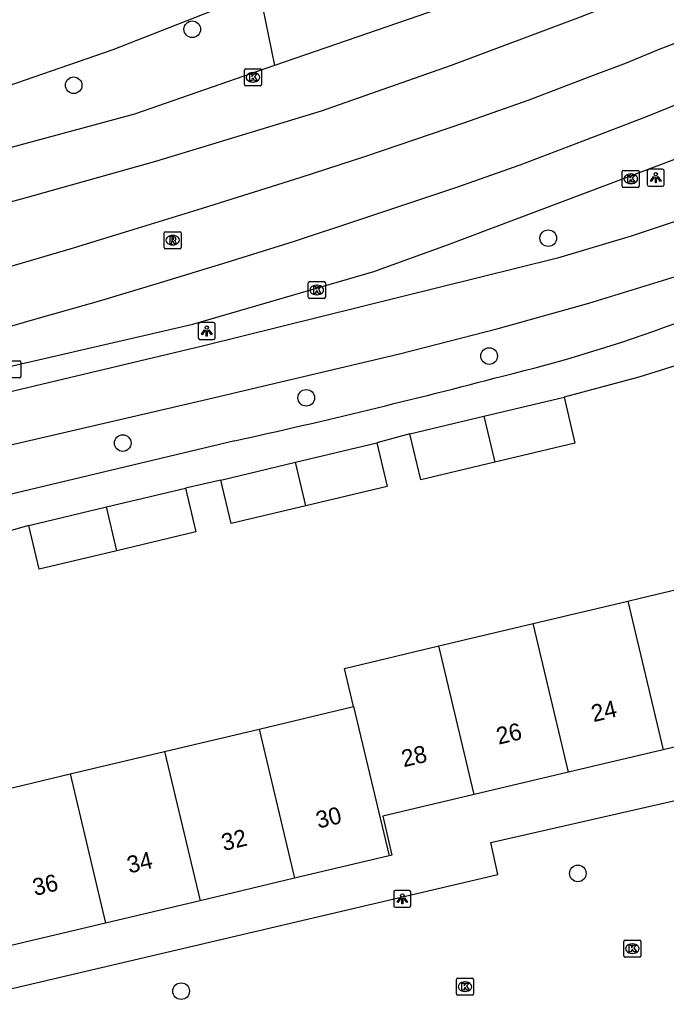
# Model space of a CAD drawing. Extents: x 158038 to 159242, y 380133 to 381214.
# Drawn here: x 158943.5 to 158981.5, y 381038 to 381095.8 of the extents above; entities that cross this region are included whole.
import ezdxf

# ---------------------------------------------------------------- set-up
doc = ezdxf.new("R2010")
doc.units = 0
for name, color, linetype in [('IMGEO_Berm_groen', 7, 'Continuous'), ('IMGEO_Boom', 7, 'Continuous'), ('IMGEO_Fietspad_gesloten', 7, 'Continuous'), ('IMGEO_Kolk', 7, 'Continuous'), ('IMGEO_Lichtpunt', 7, 'Continuous'), ('IMGEO_Pand', 7, 'Continuous'), ('IMGEO_Pand_nummerreeks', 7, 'Continuous'), ('IMGEO_Rijbaan_lokaal_open', 7, 'Continuous'), ('IMGEO_Rijbaan_regionaal_gesloten', 7, 'Continuous'), ('IMGEO_Rioolput', 7, 'Continuous'), ('IMGEO_Voetpad_open', 7, 'Continuous')]:
    doc.layers.add(name, color=color, linetype=linetype)

msp = doc.modelspace()

# ---------------------------------------------------------------- linework, layer by layer
at = {"layer": 'IMGEO_Berm_groen'}
for points in [[(158793.71, 381058.987), (158795.059, 381053.379), (158893.082, 381076.593), (158909.474, 381080.594), (158927.846, 381086.768), (158948.986, 381094.091), (158957.594, 381097.477)], [(158957.594, 381097.477), (158958.481, 381093.141)]]:
    msp.add_lwpolyline(points, dxfattribs=at)
at = {"layer": 'IMGEO_Boom'}
for centre in [(158953.647, 381095.278), (158946.671, 381091.986), (158974.585, 381082.985), (158971.105, 381076.046), (158960.348, 381073.589), (158949.553, 381070.929), (158976.322, 381045.601), (158952.99, 381038.672)]:
    msp.add_circle(centre, 0.489, dxfattribs=at)
at = {"layer": 'IMGEO_Fietspad_gesloten'}
for points in [[(159007.266, 381091.866), (159000, 381089.596), (158983.392, 381084.412), (158979.453, 381083.102), (158975.128, 381081.803), (158954.246, 381076.628), (158927.391, 381070.229), (158896.818, 381063.345), (158873.981, 381057.734), (158865.9, 381055.515), (158859.159, 381053.046), (158849.406, 381049.663), (158840.979, 381047.022), (158822.77, 381042.717), (158810.17, 381039.755), (158796.289, 381036.401)], [(158858.485, 381049.481), (158868.008, 381052.855), (158882.132, 381056.487), (158895.522, 381059.535), (158916.485, 381064.59), (158932.811, 381068.477), (158954.215, 381073.432), (158965.831, 381076.171), (158971.63, 381077.664), (158976.971, 381079.163), (158984.87, 381081.584), (158995.415, 381084.952), (158998.468, 381085.906)]]:
    msp.add_lwpolyline(points, dxfattribs=at)
at = {"layer": 'IMGEO_Kolk'}
for p, q in [((158956.712, 381092.027), (158956.712, 381092.879)), ((158956.787, 381092.953), (158957.639, 381092.953)), ((158957.713, 381092.879), (158957.713, 381092.027)), ((158957.2, 381092.733), (158957.225, 381092.733)), ((158957.639, 381091.953), (158956.787, 381091.953)), ((158957.223, 381092.173), (158957.198, 381092.173)), ((158978.934, 381086.049), (158978.934, 381086.901)), ((158979.009, 381086.975), (158979.861, 381086.975)), ((158979.422, 381086.755), (158979.447, 381086.755)), ((158979.935, 381086.901), (158979.935, 381086.049)), ((158979.861, 381085.975), (158979.009, 381085.975)), ((158979.445, 381086.195), (158979.42, 381086.195)), ((158960.471, 381079.508), (158960.471, 381080.36)), ((158960.546, 381080.434), (158961.398, 381080.434)), ((158960.959, 381080.214), (158960.984, 381080.214)), ((158961.472, 381080.36), (158961.472, 381079.508)), ((158960.982, 381079.654), (158960.957, 381079.654)), ((158961.398, 381079.434), (158960.546, 381079.434)), ((158942.642, 381075.763), (158943.494, 381075.763)), ((158943.568, 381075.689), (158943.568, 381074.837)), ((158943.494, 381074.763), (158942.642, 381074.763)), ((158979.025, 381040.75), (158979.025, 381041.602)), ((158979.1, 381041.676), (158979.952, 381041.676)), ((158979.513, 381041.456), (158979.538, 381041.456)), ((158980.026, 381041.602), (158980.026, 381040.75)), ((158979.536, 381040.896), (158979.511, 381040.896)), ((158979.952, 381040.676), (158979.1, 381040.676)), ((158969.183, 381038.507), (158969.183, 381039.359)), ((158969.258, 381039.433), (158970.11, 381039.433)), ((158969.671, 381039.213), (158969.696, 381039.213)), ((158970.184, 381039.359), (158970.184, 381038.507)), ((158969.694, 381038.653), (158969.669, 381038.653)), ((158970.11, 381038.433), (158969.258, 381038.433))]:
    msp.add_line(p, q, dxfattribs=at)
for points in [[(158956.712, 381092.027), (158956.712, 381092.879)], [(158956.787, 381092.953), (158957.639, 381092.953)], [(158957.713, 381092.879), (158957.713, 381092.027)], [(158957.033, 381092.653), (158957.156, 381092.653), (158957.156, 381092.502), (158957.286, 381092.653), (158957.45, 381092.653), (158957.304, 381092.502), (158957.457, 381092.253), (158957.305, 381092.253), (158957.22, 381092.417), (158957.156, 381092.35), (158957.156, 381092.253), (158957.033, 381092.253), (158957.033, 381092.653)], [(158957.639, 381091.953), (158956.787, 381091.953)], [(158978.934, 381086.049), (158978.934, 381086.901)], [(158979.009, 381086.975), (158979.861, 381086.975)], [(158979.255, 381086.675), (158979.378, 381086.675), (158979.378, 381086.524), (158979.508, 381086.675), (158979.672, 381086.675), (158979.526, 381086.524), (158979.679, 381086.275), (158979.527, 381086.275), (158979.442, 381086.439), (158979.378, 381086.372), (158979.378, 381086.275), (158979.255, 381086.275), (158979.255, 381086.675)], [(158979.935, 381086.901), (158979.935, 381086.049)], [(158979.861, 381085.975), (158979.009, 381085.975)], [(158960.471, 381079.508), (158960.471, 381080.36)], [(158960.546, 381080.434), (158961.398, 381080.434)], [(158960.792, 381080.134), (158960.915, 381080.134), (158960.915, 381079.983), (158961.045, 381080.134), (158961.209, 381080.134), (158961.063, 381079.983), (158961.216, 381079.734), (158961.064, 381079.734), (158960.979, 381079.898), (158960.915, 381079.831), (158960.915, 381079.734), (158960.792, 381079.734), (158960.792, 381080.134)], [(158961.472, 381080.36), (158961.472, 381079.508)], [(158961.398, 381079.434), (158960.546, 381079.434)], [(158942.642, 381075.763), (158943.494, 381075.763)], [(158943.568, 381075.689), (158943.568, 381074.837)], [(158943.494, 381074.763), (158942.642, 381074.763)], [(158979.025, 381040.75), (158979.025, 381041.602)], [(158979.1, 381041.676), (158979.952, 381041.676)], [(158979.346, 381041.376), (158979.469, 381041.376), (158979.469, 381041.225), (158979.599, 381041.376), (158979.763, 381041.376), (158979.617, 381041.225), (158979.77, 381040.976), (158979.618, 381040.976), (158979.533, 381041.14), (158979.469, 381041.073), (158979.469, 381040.976), (158979.346, 381040.976), (158979.346, 381041.376)], [(158980.026, 381041.602), (158980.026, 381040.75)], [(158979.952, 381040.676), (158979.1, 381040.676)], [(158969.183, 381038.507), (158969.183, 381039.359)], [(158969.258, 381039.433), (158970.11, 381039.433)], [(158969.504, 381039.133), (158969.627, 381039.133), (158969.627, 381038.982), (158969.757, 381039.133), (158969.921, 381039.133), (158969.775, 381038.982), (158969.928, 381038.733), (158969.776, 381038.733), (158969.691, 381038.897), (158969.627, 381038.83), (158969.627, 381038.733), (158969.504, 381038.733), (158969.504, 381039.133)], [(158970.184, 381039.359), (158970.184, 381038.507)], [(158970.11, 381038.433), (158969.258, 381038.433)]]:
    msp.add_lwpolyline(points, dxfattribs=at)
for centre, start, end in [((158956.789, 381092.877), 91.55205, 178.44795), ((158956.789, 381092.877), 91.55205, 178.44795), ((158957.637, 381092.877), 1.55205, 88.44795), ((158957.637, 381092.877), 1.55205, 88.44795), ((158956.789, 381092.029), 181.55205, 268.44795), ((158956.789, 381092.029), 181.55205, 268.44795), ((158957.637, 381092.029), 271.55205, 358.44795), ((158957.637, 381092.029), 271.55205, 358.44795), ((158979.011, 381086.899), 91.55205, 178.44795), ((158979.011, 381086.899), 91.55205, 178.44795), ((158979.859, 381086.899), 1.55205, 88.44795), ((158979.859, 381086.899), 1.55205, 88.44795), ((158979.011, 381086.051), 181.55205, 268.44795), ((158979.011, 381086.051), 181.55205, 268.44795), ((158979.859, 381086.051), 271.55205, 358.44795), ((158979.859, 381086.051), 271.55205, 358.44795), ((158960.548, 381080.358), 91.55205, 178.44795), ((158960.548, 381080.358), 91.55205, 178.44795), ((158961.396, 381080.358), 1.55205, 88.44795), ((158961.396, 381080.358), 1.55205, 88.44795), ((158960.548, 381079.51), 181.55205, 268.44795), ((158960.548, 381079.51), 181.55205, 268.44795), ((158961.396, 381079.51), 271.55205, 358.44795), ((158961.396, 381079.51), 271.55205, 358.44795), ((158943.492, 381075.687), 1.55205, 88.44795), ((158943.492, 381075.687), 1.55205, 88.44795), ((158943.492, 381074.839), 271.55205, 358.44795), ((158943.492, 381074.839), 271.55205, 358.44795), ((158979.102, 381041.6), 91.55205, 178.44795), ((158979.102, 381041.6), 91.55205, 178.44795), ((158979.95, 381041.6), 1.55205, 88.44795), ((158979.95, 381041.6), 1.55205, 88.44795), ((158979.102, 381040.752), 181.55205, 268.44795), ((158979.102, 381040.752), 181.55205, 268.44795), ((158979.95, 381040.752), 271.55205, 358.44795), ((158979.95, 381040.752), 271.55205, 358.44795), ((158969.26, 381039.357), 91.55205, 178.44795), ((158969.26, 381039.357), 91.55205, 178.44795), ((158970.108, 381039.357), 1.55205, 88.44795), ((158970.108, 381039.357), 1.55205, 88.44795), ((158969.26, 381038.509), 181.55205, 268.44795), ((158969.26, 381038.509), 181.55205, 268.44795), ((158970.108, 381038.509), 271.55205, 358.44795), ((158970.108, 381038.509), 271.55205, 358.44795)]:
    msp.add_arc(centre, 0.0765, start, end, dxfattribs=at)
for centre, major_axis, ratio, start_param, end_param in [((158957.199, 381092.453), (-0.387, 0.002), 0.722429, 4.712389, 7.853982), ((158957.224, 381092.453), (-0.39, 0.002), 0.717154, 1.570796, 4.712389), ((158979.421, 381086.475), (-0.387, 0.002), 0.722429, 4.712389, 7.853982), ((158979.446, 381086.475), (-0.39, 0.002), 0.717154, 1.570796, 4.712389), ((158960.958, 381079.934), (-0.387, 0.002), 0.722429, 4.712389, 7.853982), ((158960.983, 381079.934), (-0.39, 0.002), 0.717154, 1.570796, 4.712389), ((158979.512, 381041.176), (-0.387, 0.002), 0.722429, 4.712389, 7.853982), ((158979.537, 381041.176), (-0.39, 0.002), 0.717154, 1.570796, 4.712389), ((158969.67, 381038.933), (-0.387, 0.002), 0.722429, 4.712389, 7.853982), ((158969.695, 381038.933), (-0.39, 0.002), 0.717154, 1.570796, 4.712389)]:
    msp.add_ellipse(centre, major_axis=major_axis, ratio=ratio, start_param=start_param, end_param=end_param, dxfattribs=at)
at = {"layer": 'IMGEO_Lichtpunt'}
for p, q in [((158980.404, 381086.945), (158980.404, 381086.138)), ((158980.404, 381086.945), (158980.404, 381086.138)), ((158981.306, 381087.04), (158980.498, 381087.04)), ((158981.306, 381087.04), (158980.498, 381087.04)), ((158981.4, 381086.138), (158981.4, 381086.945)), ((158981.4, 381086.138), (158981.4, 381086.945)), ((158980.498, 381086.044), (158981.306, 381086.044)), ((158980.498, 381086.044), (158981.306, 381086.044)), ((158953.995, 381077.926), (158953.995, 381077.119)), ((158953.995, 381077.926), (158953.995, 381077.119)), ((158954.897, 381078.021), (158954.089, 381078.021)), ((158954.897, 381078.021), (158954.089, 381078.021)), ((158954.991, 381077.119), (158954.991, 381077.926)), ((158954.991, 381077.119), (158954.991, 381077.926)), ((158954.089, 381077.025), (158954.897, 381077.025)), ((158954.089, 381077.025), (158954.897, 381077.025)), ((158965.501, 381044.508), (158965.501, 381043.701)), ((158965.501, 381044.508), (158965.501, 381043.701)), ((158966.403, 381044.603), (158965.595, 381044.603)), ((158966.403, 381044.603), (158965.595, 381044.603)), ((158966.497, 381043.701), (158966.497, 381044.508)), ((158966.497, 381043.701), (158966.497, 381044.508)), ((158965.595, 381043.607), (158966.403, 381043.607)), ((158965.595, 381043.607), (158966.403, 381043.607))]:
    msp.add_line(p, q, dxfattribs=at)
for points in [[(158980.778, 381086.609), (158980.817, 381086.581), (158980.629, 381086.319), (158980.591, 381086.346), (158980.778, 381086.609)], [(158980.88, 381086.561), (158980.927, 381086.561), (158980.927, 381086.239), (158980.88, 381086.239), (158980.88, 381086.561)], [(158980.99, 381086.581), (158981.028, 381086.608), (158981.215, 381086.346), (158981.176, 381086.318), (158980.99, 381086.581)], [(158954.369, 381077.59), (158954.408, 381077.562), (158954.22, 381077.3), (158954.182, 381077.327), (158954.369, 381077.59)], [(158954.471, 381077.542), (158954.518, 381077.542), (158954.518, 381077.22), (158954.471, 381077.22), (158954.471, 381077.542)], [(158954.581, 381077.562), (158954.619, 381077.589), (158954.806, 381077.327), (158954.767, 381077.299), (158954.581, 381077.562)], [(158965.875, 381044.172), (158965.914, 381044.144), (158965.726, 381043.882), (158965.688, 381043.909), (158965.875, 381044.172)], [(158965.977, 381044.124), (158966.024, 381044.124), (158966.024, 381043.802), (158965.977, 381043.802), (158965.977, 381044.124)], [(158966.087, 381044.144), (158966.125, 381044.171), (158966.312, 381043.909), (158966.273, 381043.881), (158966.087, 381044.144)]]:
    msp.add_lwpolyline(points, dxfattribs=at)
for centre in [(158980.903, 381086.743), (158954.494, 381077.724), (158966, 381044.306)]:
    msp.add_circle(centre, 0.0994, dxfattribs=at)
for centre, start, end in [((158980.498, 381086.945), 90, 180), ((158980.498, 381086.945), 90, 180), ((158981.306, 381086.945), 0, 90), ((158981.306, 381086.945), 0, 90), ((158980.498, 381086.138), 180, 270), ((158980.498, 381086.138), 180, 270), ((158981.306, 381086.138), 270, 0), ((158981.306, 381086.138), 270, 360), ((158954.089, 381077.926), 90, 180), ((158954.089, 381077.926), 90, 180), ((158954.897, 381077.926), 0, 90), ((158954.897, 381077.926), 0, 90), ((158954.089, 381077.119), 180, 270), ((158954.089, 381077.119), 180, 270), ((158954.897, 381077.119), 270, 0), ((158954.897, 381077.119), 270, 360), ((158965.595, 381044.508), 90, 180), ((158965.595, 381044.508), 90, 180), ((158966.403, 381044.508), 0, 90), ((158966.403, 381044.508), 0, 90), ((158965.595, 381043.701), 180, 270), ((158965.595, 381043.701), 180, 270), ((158966.403, 381043.701), 270, 0), ((158966.403, 381043.701), 270, 360)]:
    msp.add_arc(centre, 0.0946, start, end, dxfattribs=at)
at = {"layer": 'IMGEO_Pand'}
for points in [[(158970.8, 381072.517), (158975.508, 381073.636)], [(158975.508, 381073.636), (158976.154, 381070.92), (158971.446, 381069.801)], [(158966.439, 381071.48), (158970.8, 381072.517)], [(158970.8, 381072.517), (158971.446, 381069.801)], [(158971.446, 381069.801), (158967.084, 381068.764), (158966.439, 381071.48)], [(158959.709, 381069.796), (158964.506, 381070.936)], [(158964.506, 381070.936), (158965.116, 381068.369), (158960.319, 381067.229)], [(158955.323, 381068.753), (158959.709, 381069.796)], [(158960.319, 381067.229), (158959.709, 381069.796)], [(158960.319, 381067.229), (158955.933, 381066.186), (158955.323, 381068.753)], [(158948.596, 381067.165), (158953.238, 381068.268)], [(158953.238, 381068.268), (158953.85, 381065.696), (158949.208, 381064.593)], [(158944.026, 381066.078), (158948.596, 381067.165)], [(158949.208, 381064.593), (158948.596, 381067.165)], [(158949.208, 381064.593), (158944.637, 381063.506), (158944.026, 381066.078)], [(158979.258, 381061.626), (158980.066, 381061.818), (158984.93, 381062.974), (158987.008, 381054.231), (158981.337, 381052.883)], [(158973.704, 381060.306), (158979.258, 381061.626)], [(158979.258, 381061.626), (158981.337, 381052.883)], [(158968.148, 381058.985), (158973.704, 381060.306)], [(158975.782, 381051.562), (158973.704, 381060.306)], [(158963.127, 381055.418), (158962.593, 381057.665), (158968.148, 381058.985)], [(158970.226, 381050.242), (158968.148, 381058.985)], [(158957.573, 381054.097), (158963.127, 381055.418)], [(158963.127, 381055.418), (158965.216, 381046.632)], [(158952.017, 381052.776), (158957.573, 381054.097)], [(158957.573, 381054.097), (158959.662, 381045.312)], [(158946.462, 381051.456), (158952.017, 381052.776)], [(158952.017, 381052.776), (158954.106, 381043.991)], [(158981.337, 381052.883), (158975.782, 381051.562)], [(158940.907, 381050.135), (158946.462, 381051.456)], [(158946.462, 381051.456), (158948.551, 381042.671)], [(158975.782, 381051.562), (158970.226, 381050.242)], [(158970.226, 381050.242), (158964.847, 381048.963), (158965.391, 381046.674), (158965.216, 381046.632)], [(158965.216, 381046.632), (158959.662, 381045.312)], [(158959.662, 381045.312), (158954.106, 381043.991)], [(158954.106, 381043.991), (158948.551, 381042.671)], [(158948.551, 381042.671), (158942.996, 381041.35)]]:
    msp.add_lwpolyline(points, dxfattribs=at)
at = {"layer": 'IMGEO_Rijbaan_lokaal_open'}
msp.add_lwpolyline([(158910.394, 381029.848), (158921.442, 381032.413), (158921.141, 381033.685), (158971.617, 381045.527), (158971.2, 381047.419), (158988.76, 381051.424)], dxfattribs=at)
at = {"layer": 'IMGEO_Rijbaan_regionaal_gesloten'}
for points in [[(159002.023, 381110.619), (159000, 381109.65), (158978.517, 381100.246), (158975.406, 381098.992), (158958.481, 381093.141)], [(158871.029, 381067.292), (158910.591, 381076.749), (158916.722, 381078.286), (158922.416, 381079.713), (158928.276, 381081.23), (158936.133, 381083.265), (158943.823, 381085.358), (158951.497, 381087.513), (158961.251, 381090.486), (158968.89, 381093.174), (158976.478, 381096.002), (158980.294, 381097.519), (158983.981, 381098.984), (158989.608, 381101.396), (159003.067, 381106.884)], [(159004.875, 381100.419), (158993.255, 381095.513), (158989.549, 381093.94), (158985.843, 381092.367), (158980.395, 381090.142), (158976.607, 381088.694), (158972.919, 381087.284), (158969.195, 381085.972), (158963.415, 381084.051), (158959.638, 381082.797), (158955.675, 381081.547), (158951.944, 381080.408), (158948.118, 381079.267), (158944.357, 381078.204), (158940.429, 381077.064), (158936.573, 381076.061), (158932.793, 381075.077), (158928.842, 381074.091), (158924.904, 381073.052), (158921.175, 381072.145), (158906.482, 381068.308)], [(158906.482, 381068.308), (158921.234, 381071.122), (158926.063, 381071.976), (158934.996, 381073.601), (158953.674, 381077.922), (158964.333, 381081.027), (158968.655, 381082.588), (158987.432, 381089.666), (159000, 381095.079), (159001.003, 381095.54), (159001.984, 381095.994), (159005.62, 381097.753)], [(158982.828, 381094.758), (158981.042, 381094.066), (158979.167, 381093.288), (158977.218, 381092.55), (158975.387, 381091.856), (158973.435, 381091.117), (158971.592, 381090.466), (158969.658, 381089.783), (158967.695, 381089.106), (158963.837, 381087.799), (158960.033, 381086.557), (158954.231, 381084.731), (158950.406, 381083.547), (158946.447, 381082.346), (158940.672, 381080.654)], [(158958.481, 381093.141), (158950.24, 381090.292), (158925.131, 381083.501), (158902.037, 381077.905), (158886.311, 381074.117), (158871.029, 381067.292)]]:
    msp.add_lwpolyline(points, dxfattribs=at)
at = {"layer": 'IMGEO_Rioolput'}
for p, q in [((158951.992, 381082.441), (158951.992, 381083.293)), ((158952.067, 381083.367), (158952.919, 381083.367)), ((158952.48, 381083.147), (158952.505, 381083.147)), ((158952.993, 381083.293), (158952.993, 381082.441)), ((158952.503, 381082.587), (158952.478, 381082.587)), ((158952.919, 381082.367), (158952.067, 381082.367))]:
    msp.add_line(p, q, dxfattribs=at)
for points in [[(158951.992, 381082.441), (158951.992, 381083.293)], [(158952.067, 381083.367), (158952.919, 381083.367)], [(158952.581, 381083.065), (158952.329, 381083.067), (158952.329, 381082.667)], [(158952.993, 381083.293), (158952.993, 381082.441)], [(158952.329, 381082.667), (158952.453, 381082.667), (158952.453, 381082.829), (158952.464, 381082.829)], [(158952.507, 381082.986), (158952.453, 381082.986), (158952.453, 381082.905)], [(158952.453, 381082.905), (158952.505, 381082.905)], [(158952.511, 381082.8), (158952.582, 381082.667), (158952.722, 381082.667), (158952.657, 381082.793)], [(158952.919, 381082.367), (158952.067, 381082.367)]]:
    msp.add_lwpolyline(points, dxfattribs=at)
for centre, radius, start, end in [((158952.069, 381083.291), 0.0765, 91.55205, 178.44795), ((158952.069, 381083.291), 0.0765, 91.55205, 178.44795), ((158952.58, 381082.955), 0.109, 350.36119, 89.41601), ((158952.917, 381083.291), 0.0765, 1.55205, 88.44795), ((158952.917, 381083.291), 0.0765, 1.55205, 88.44795), ((158952.069, 381082.443), 0.0765, 181.55205, 268.44795), ((158952.069, 381082.443), 0.0765, 181.55205, 268.44795), ((158952.463, 381082.776), 0.0533, 26.02933, 88.69889), ((158952.489, 381083.094), 0.19, 274.7715, 282.96867), ((158952.513, 381082.89), 0.0964, 77.00612, 93.18647), ((158952.527, 381082.947), 0.0378, 276.66336, 79.67722), ((158952.578, 381082.955), 0.112, 277.58423, 350.98172), ((158952.562, 381082.74), 0.108, 29.51342, 73.79051), ((158952.917, 381082.443), 0.0765, 271.55205, 358.44795), ((158952.917, 381082.443), 0.0765, 271.55205, 358.44795)]:
    msp.add_arc(centre, radius, start, end, dxfattribs=at)
for centre, major_axis, ratio, start_param, end_param in [((158952.479, 381082.867), (-0.387, 0.002), 0.722429, 4.712389, 7.853982), ((158952.504, 381082.867), (-0.39, 0.002), 0.717154, 1.570796, 4.712389)]:
    msp.add_ellipse(centre, major_axis=major_axis, ratio=ratio, start_param=start_param, end_param=end_param, dxfattribs=at)
at = {"layer": 'IMGEO_Voetpad_open'}
for points in [[(158984.246, 381076.162), (158979.906, 381074.798), (158975.508, 381073.636)], [(158966.439, 381071.48), (158964.506, 381070.936)], [(158956.146, 381071.057), (158943.657, 381068.073), (158926.29, 381063.933), (158901.652, 381058.064), (158858.905, 381048.039), (158858.485, 381049.481)], [(158955.323, 381068.753), (158953.238, 381068.268)], [(158944.026, 381066.078), (158942.077, 381065.536)]]:
    msp.add_lwpolyline(points, dxfattribs=at)
for centre, radius, start, end in [((158950.659, 381162.75), 90.408, 283.57618, 290.31785), ((158866.031, 381477.518), 416.33, 282.50069, 284.72891)]:
    msp.add_arc(centre, radius, start, end, dxfattribs=at)

# ---------------------------------------------------------------- texts
at = {"layer": 'IMGEO_Pand_nummerreeks'}
for s, rotation, p in [('24', 13.3731, (158977.245, 381054.5)), ('26', 13.3731, (158971.661, 381053.173)), ('28', 13.37283, (158966.08, 381051.846)), ('30', 13.37283, (158961.055, 381048.235)), ('32', 13.37181, (158955.494, 381046.914)), ('34', 13.37181, (158949.942, 381045.593)), ('36', 13.37181, (158944.387, 381044.273))]:
    msp.add_text(s, height=1, rotation=rotation, dxfattribs=at).set_placement(p)

doc.saveas('drawing.dxf')
